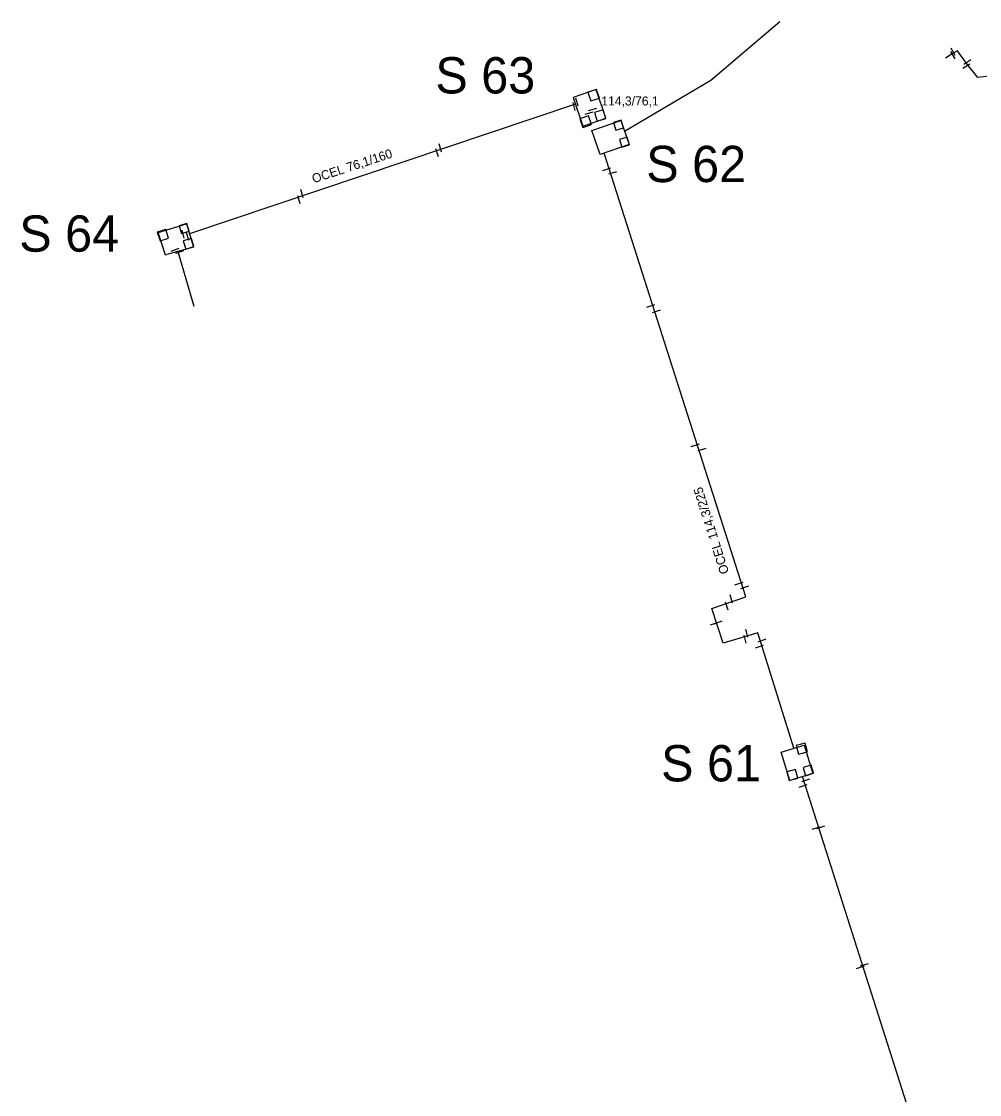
# Model space of a CAD drawing. Extents: x -642943 to -623314, y -1138561 to -1113539.
# Drawn here: x -642188.8 to -642109.6, y -1114344.1 to -1114255.4 of the extents above; entities that cross this region are included whole.
import ezdxf

# ---------------------------------------------------------------- set-up
doc = ezdxf.new("R2010")
doc.units = 0
for name, color, linetype in [('horkovod dimenze', 7, 'Continuous'), ('horkovod předisol', 7, 'Continuous'), ('horkovod sváry', 7, 'Continuous'), ('horkovod trasa', 7, 'Continuous'), ('horkovod zrušený', 7, 'Continuous'), ('horkovod číslo šachty', 7, 'Continuous'), ('horkovod šachty', 7, 'Continuous')]:
    doc.layers.add(name, color=color, linetype=linetype)

# ---------------------------------------------------------------- blocks, each defined once
blk = doc.blocks.new('SPH_2')
at = {"layer": 'horkovod sváry'}
blk.add_line((-0.0001, -0.0349), (0.0001, 0.0349), dxfattribs=at)
blk = doc.blocks.new('SPH')
at = {"layer": 'horkovod sváry'}
blk.add_line((0, -0.035), (0, 0.035), dxfattribs=at)
blk = doc.blocks.new('SPH_1')
at = {"layer": 'horkovod sváry'}
blk.add_line((0.0001, -0.035), (-0.0001, 0.035), dxfattribs=at)
blk = doc.blocks.new('POINT_DISPLAY')
blk.add_line((0, 0), (0, 0))

msp = doc.modelspace()

# ---------------------------------------------------------------- linework, layer by layer
at = {"layer": 'horkovod předisol'}
for p, q in [((-642142.978, -1114262.23), (-642174.871, -1114272.956)), ((-642175.826, -1114274.408), (-642174.507, -1114278.93)), ((-642111.829, -1114356.686), (-642124.208, -1114317.791))]:
    msp.add_line(p, q, dxfattribs=at)
for points in [[(-642093.485, -1114257.021), (-642094.303, -1114257.173), (-642096.881, -1114257.704), (-642102.905, -1114258.764), (-642108.78, -1114259.925), (-642109.732, -1114260.027), (-642110.627, -1114258.904), (-642111.396, -1114257.814), (-642111.759, -1114258.029), (-642112.401, -1114258.443)], [(-642124.94, -1114315.455), (-642127.917, -1114305.9), (-642130.772, -1114306.775), (-642131.714, -1114303.906), (-642128.895, -1114302.936), (-642140.591, -1114266.274)]]:
    msp.add_lwpolyline(points, dxfattribs=at)
at = {"layer": 'horkovod trasa'}
for p, q in [((-642142.978, -1114262.23), (-642174.871, -1114272.956)), ((-642175.826, -1114274.408), (-642174.507, -1114278.93)), ((-642111.829, -1114356.686), (-642124.208, -1114317.791))]:
    msp.add_line(p, q, dxfattribs=at)
for points in [[(-642093.485, -1114257.021), (-642094.303, -1114257.173), (-642096.881, -1114257.704), (-642102.905, -1114258.764), (-642108.78, -1114259.925), (-642109.732, -1114260.027), (-642110.627, -1114258.904), (-642111.396, -1114257.814), (-642111.759, -1114258.029), (-642112.401, -1114258.443)], [(-642124.94, -1114315.455), (-642127.917, -1114305.9), (-642130.772, -1114306.775), (-642131.714, -1114303.906), (-642128.895, -1114302.936), (-642140.591, -1114266.274)]]:
    msp.add_lwpolyline(points, dxfattribs=at)
at = {"layer": 'horkovod zrušený'}
for p, q in [((-642131.779, -1114260.246), (-642126.089, -1114255.397)), ((-642138.91, -1114264.456), (-642131.779, -1114260.246))]:
    msp.add_line(p, q, dxfattribs=at)
at = {"layer": 'horkovod šachty'}
for p, q in [((-642141.224, -1114261.015), (-642141.939, -1114261.244)), ((-642141.939, -1114261.244), (-642141.71, -1114261.958)), ((-642141.71, -1114261.958), (-642140.996, -1114261.729)), ((-642140.996, -1114261.729), (-642141.224, -1114261.015)), ((-642140.677, -1114262.709), (-642141.395, -1114262.926)), ((-642140.46, -1114263.426), (-642140.677, -1114262.709)), ((-642141.903, -1114263.204), (-642142.61, -1114263.454)), ((-642142.61, -1114263.454), (-642142.36, -1114264.161)), ((-642141.653, -1114263.911), (-642141.903, -1114263.204)), ((-642141.395, -1114262.926), (-642141.178, -1114263.644)), ((-642141.178, -1114263.644), (-642140.46, -1114263.426)), ((-642139.201, -1114263.545), (-642139.829, -1114263.747)), ((-642138.999, -1114264.173), (-642139.201, -1114263.545)), ((-642142.36, -1114264.161), (-642141.653, -1114263.911)), ((-642139.829, -1114263.747), (-642139.627, -1114264.375)), ((-642139.627, -1114264.375), (-642138.999, -1114264.173)), ((-642138.701, -1114264.97), (-642139.334, -1114265.157)), ((-642139.334, -1114265.157), (-642139.147, -1114265.79)), ((-642138.514, -1114265.603), (-642138.701, -1114264.97)), ((-642139.147, -1114265.79), (-642138.514, -1114265.603)), ((-642175.086, -1114272.098), (-642175.716, -1114272.292)), ((-642175.716, -1114272.292), (-642175.522, -1114272.922)), ((-642174.892, -1114272.728), (-642175.086, -1114272.098)), ((-642176.821, -1114272.591), (-642177.534, -1114272.82)), ((-642177.534, -1114272.82), (-642177.305, -1114273.533)), ((-642177.305, -1114273.533), (-642176.592, -1114273.304)), ((-642176.592, -1114273.304), (-642176.821, -1114272.591)), ((-642175.522, -1114272.922), (-642174.892, -1114272.728)), ((-642174.715, -1114273.321), (-642175.383, -1114273.531)), ((-642174.505, -1114273.989), (-642174.715, -1114273.321)), ((-642175.383, -1114273.531), (-642175.173, -1114274.199)), ((-642175.173, -1114274.199), (-642174.505, -1114273.989)), ((-642124.003, -1114315.017), (-642124.727, -1114315.212)), ((-642123.808, -1114315.741), (-642124.003, -1114315.017)), ((-642124.727, -1114315.212), (-642124.532, -1114315.936)), ((-642124.532, -1114315.936), (-642123.808, -1114315.741)), ((-642123.498, -1114316.846), (-642124.169, -1114317.044)), ((-642123.3, -1114317.517), (-642123.498, -1114316.846)), ((-642124.793, -1114317.196), (-642125.517, -1114317.392)), ((-642125.517, -1114317.392), (-642125.322, -1114318.116)), ((-642124.597, -1114317.92), (-642124.793, -1114317.196)), ((-642124.169, -1114317.044), (-642123.971, -1114317.715)), ((-642123.971, -1114317.715), (-642123.3, -1114317.517)), ((-642125.322, -1114318.116), (-642124.597, -1114317.92))]:
    msp.add_line(p, q, dxfattribs=at)
for points in [[(-642142.366, -1114264.039), (-642140.471, -1114263.399), (-642141.271, -1114261.03), (-642143.166, -1114261.67), (-642142.366, -1114264.039)], [(-642140.946, -1114266.393), (-642141.63, -1114264.397), (-642139.218, -1114263.57), (-642138.534, -1114265.566), (-642140.946, -1114266.393)], [(-642176.85, -1114274.699), (-642177.446, -1114272.844), (-642175.125, -1114272.13), (-642174.537, -1114274.042), (-642176.73, -1114274.665)], [(-642176.735, -1114274.666), (-642176.85, -1114274.699)], [(-642125.269, -1114318.115), (-642125.987, -1114315.773), (-642124.075, -1114315.187), (-642123.357, -1114317.529), (-642125.269, -1114318.115)]]:
    msp.add_lwpolyline(points, dxfattribs=at)

# ---------------------------------------------------------------- block references
at = {"layer": 'horkovod sváry'}
for name, p, xscale, yscale, rotation in [('SPH_2', (-642111.78, -1114258.18), 10.000021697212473, 10.000021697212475, 30.304161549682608), ('SPH_2', (-642111.76, -1114257.9), 9.999977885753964, 9.999977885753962, 28.56691469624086), ('SPH', (-642110.67, -1114259.08), 10.000018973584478, 10.000018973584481, -57.90598350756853), ('SPH_2', (-642110.59, -1114258.73), 9.999999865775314, 9.999999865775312, -57.73032763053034), ('SPH_1', (-642142.84, -1114262.06), 9.99999014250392, 9.99999014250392, 16.530425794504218), ('SPH_2', (-642143.08, -1114262.42), 10.00000666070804, 10.000006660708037, 15.634066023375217), ('SPH_2', (-642141.55, -1114262.66), 10.000018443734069, 10.000018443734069, -73.78802282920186), ('SPH_2', (-642141.84, -1114262.96), 10.000010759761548, 10.000010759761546, -73.16434182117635), ('SPH_1', (-642154.41, -1114266.25), 9.999985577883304, 9.999985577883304, 19.12900313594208), ('SPH_1', (-642154.14, -1114265.86), 10.000019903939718, 10.00001990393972, 14.72755204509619), ('SPH_2', (-642140.38, -1114267.6), 10.000008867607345, 10.000008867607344, -70.57001413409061), ('SPH_1', (-642139.89, -1114267.89), 10.000018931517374, 10.000018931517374, -72.91359140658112), ('SPH_2', (-642165.82, -1114270.14), 9.9999938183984, 9.999993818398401, 15.750205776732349), ('SPH_2', (-642165.57, -1114269.62), 10.000005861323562, 10.000005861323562, 14.403667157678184), ('SPH_2', (-642175.39, -1114272.97), 9.999994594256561, 9.999994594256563, 15.728583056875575), ('SPH', (-642175.03, -1114273.16), 10.000014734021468, 10.000014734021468, 16.481129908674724), ('SPH_1', (-642176.05, -1114274.24), 9.999985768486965, 9.999985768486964, -69.4245627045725), ('SPH_2', (-642175.66, -1114274.43), 9.999985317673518, 9.999985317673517, -69.62363624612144), ('SPH_2', (-642136.75, -1114278.9), 9.999997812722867, 9.999997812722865, -70.6819885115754), ('SPH_2', (-642136.28, -1114279.33), 10.000002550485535, 10.000002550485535, -73.00676687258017), ('SPH_1', (-642133.07, -1114290.41), 10.000014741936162, 10.00001474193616, -71.9028743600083), ('SPH_2', (-642132.51, -1114290.75), 10.000015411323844, 10.000015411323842, -74.9969499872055), ('SPH_2', (-642129.46, -1114301.84), 9.999995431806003, 9.999995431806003, -71.72029418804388), ('SPH_1', (-642128.97, -1114302.15), 10.00000296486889, 10.000002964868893, -71.39462143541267), ('SPH_1', (-642130.46, -1114303.71), 9.999995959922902, 9.999995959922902, 18.101090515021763), ('SPH_2', (-642130.1, -1114303.12), 10.000004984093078, 10.000004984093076, 16.003996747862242), ('SPH_2', (-642131.48, -1114305.14), 10.000011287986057, 10.000011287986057, -70.26588011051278), ('SPH_2', (-642131.18, -1114305.04), 10.000010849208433, 10.000010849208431, -69.71616240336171), ('SPH', (-642128.95, -1114306.43), 10.000018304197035, 10.000018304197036, 15.288019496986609), ('SPH_2', (-642128.82, -1114305.94), 10.000017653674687, 10.000017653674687, 13.570523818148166), ('SPH_2', (-642127.76, -1114307.04), 9.999985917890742, 9.999985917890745, -69.60371321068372), ('SPH_1', (-642127.54, -1114306.53), 9.999998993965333, 9.999998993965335, -70.81792419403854), ('SPH_2', (-642124.15, -1114318.56), 9.9999847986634, 9.9999847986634, -72.09246292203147), ('SPH_2', (-642123.94, -1114318.09), 10.000020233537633, 10.000020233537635, -72.09617353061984), ('SPH_2', (-642123.09, -1114322.04), 9.999989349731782, 9.999989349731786, -72.11321889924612), ('SPH_2', (-642122.7, -1114321.97), 9.999988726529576, 9.999988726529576, -71.66519978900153), ('SPH_2', (-642119.42, -1114333.54), 10.000012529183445, 10.000012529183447, -72.54169226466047), ('SPH_1', (-642119.09, -1114333.33), 10.000010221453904, 10.000010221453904, -72.39647192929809)]:
    msp.add_blockref(name, p, dxfattribs=dict(at, xscale=xscale, yscale=yscale, rotation=rotation))
at = {"layer": 'horkovod šachty'}
for p in [(-642141.464, -1114261.48), (-642142.134, -1114263.66), (-642140.924, -1114263.17), (-642139.414, -1114263.96), (-642138.924, -1114265.38), (-642175.304, -1114272.51), (-642177.06, -1114273.056), (-642174.944, -1114273.76), (-642124.264, -1114315.47), (-642125.054, -1114317.65), (-642123.734, -1114317.28)]:
    msp.add_blockref('POINT_DISPLAY', p, dxfattribs=at)

# ---------------------------------------------------------------- texts
at = {"layer": 'horkovod dimenze'}
msp.add_text('114,3/76,1', height=0.75, dxfattribs=at).set_placement((-642140.839, -1114262.34))
for s, rotation, p in [('OCEL 76,1/160', 18.20908, (-642164.606, -1114268.776)), ('OCEL 114,3/225', 107.52797, (-642130.274, -1114300.922))]:
    msp.add_text(s, height=0.75, rotation=rotation, dxfattribs=at).set_placement(p)
at = {"layer": 'horkovod číslo šachty'}
for s, p in [('S 63', (-642154.552, -1114261.346)), ('S 62', (-642137.126, -1114268.671)), ('S 64', (-642188.937, -1114274.42)), ('S 61', (-642135.895, -1114318.188))]:
    msp.add_text(s, height=3, dxfattribs=at).set_placement(p)

doc.saveas('drawing.dxf')
